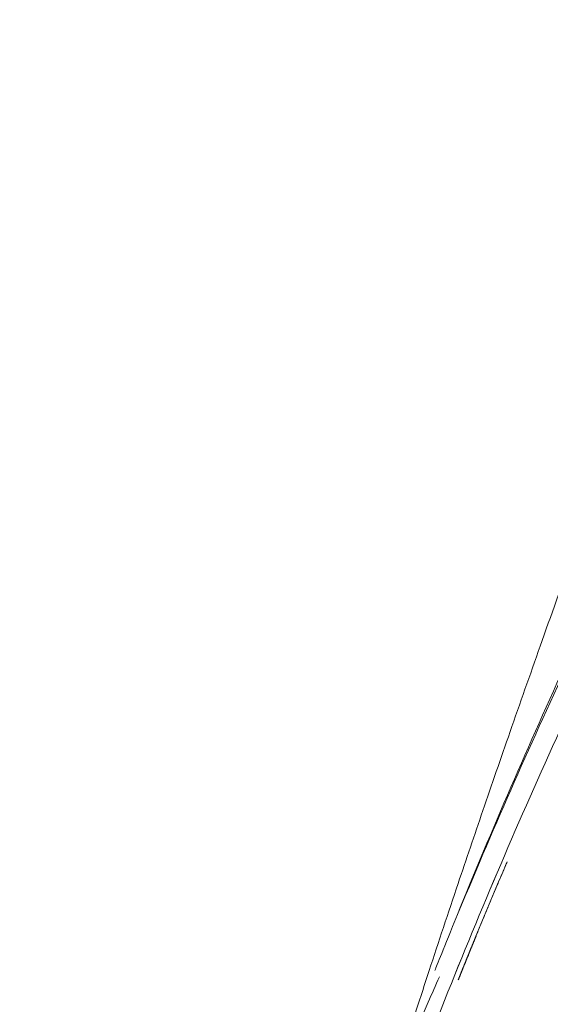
# Model space of a CAD drawing. Header units: millimetres. Extents: x 0 to 594, y 0 to 420.
# Tile 411 of 656: x 420.65 to 421.7, y 163.32 to 165.28. Entities that reach past the tile are written whole.
import ezdxf

# ---------------------------------------------------------------- set-up
doc = ezdxf.new("R2010")
doc.units = ezdxf.units.MM
doc.layers.add('1', color=7, linetype='Continuous', true_color=0xffffff)

msp = doc.modelspace()

# ---------------------------------------------------------------- linework, layer by layer
at = {"layer": '1', "color": 155, "linetype": 'Continuous', "lineweight": 18}
for points, degree, knots in [([(427.0609, 172.1184), (426.9587, 172.023), (426.7329, 171.8091), (426.3101, 171.3928), (425.8716, 170.938), (425.3722, 170.3882), (424.9821, 169.9287), (424.6937, 169.5711), (424.5121, 169.3387), (424.3616, 169.1406), (424.2353, 168.9705), (424.1032, 168.7887), (423.9439, 168.5637), (423.7479, 168.2766), (423.5312, 167.9447), (423.3211, 167.6058), (423.1241, 167.2712), (422.9491, 166.9589), (422.7909, 166.6619), (422.6583, 166.4013), (422.5527, 166.185), (422.4725, 166.0151), (422.4081, 165.8753), (422.3562, 165.7598), (422.2887, 165.6068), (422.2076, 165.4163), (422.122, 165.2045), (422.0413, 164.9979), (421.9646, 164.7977), (421.89, 164.5993), (421.8173, 164.4025), (421.7487, 164.2138), (421.6853, 164.0365), (421.6255, 163.8662), (421.5715, 163.7096), (421.5178, 163.5514), (421.4655, 163.3936), (421.4149, 163.2377), (421.3717, 163.1011), (421.3346, 162.9811), (421.3027, 162.8756), (421.2739, 162.7784), (421.2481, 162.6893), (421.2239, 162.6038), (421.1874, 162.4729), (421.1452, 162.3145), (421.1035, 162.1495), (421.0721, 162.0202), (421.0554, 161.9445), (421.0473, 161.9013), (421.0442, 161.8815), (421.0431, 161.8723), (421.0428, 161.8695)], 3, [0, 0, 0, 0, 0.014226, 0.030268, 0.058986, 0.087709, 0.11712, 0.130884, 0.142908, 0.153123, 0.161529, 0.169244, 0.180866, 0.194752, 0.210902, 0.228476, 0.242569, 0.25691, 0.270511, 0.282108, 0.291854, 0.299522, 0.305153, 0.310522, 0.316611, 0.330669, 0.34749, 0.364798, 0.384286, 0.406006, 0.429964, 0.456657, 0.484408, 0.511013, 0.536434, 0.560668, 0.590611, 0.618519, 0.644392, 0.665774, 0.685534, 0.703673, 0.720191, 0.735096, 0.749509, 0.792964, 0.839045, 0.887763, 0.939122, 0.963039, 0.987483, 1, 1, 1, 1]), ([(427.5249, 148.1682), (426.6942, 148.5539), (424.9578, 149.7141), (423.3037, 151.3682), (422.0041, 153.3131), (421.109, 155.4742), (420.6526, 157.7685), (420.6526, 160.1076), (421.109, 162.4019), (422.0041, 164.563), (423.3037, 166.5079), (424.9577, 168.162), (426.6942, 169.3222), (427.5249, 169.7079)], 2, [0, 0, 0, 0.067892, 0.154314, 0.240735, 0.327157, 0.413578, 0.5, 0.586421, 0.672842, 0.759264, 0.845685, 0.932107, 1, 1, 1]), ([(427.5249, 148.1682), (426.6942, 148.5539), (424.9578, 149.7141), (423.3037, 151.3682), (422.0041, 153.3131), (421.109, 155.4742), (420.6526, 157.7685), (420.6526, 160.1076), (421.109, 162.4019), (422.0041, 164.563), (423.3037, 166.5079), (424.9577, 168.162), (426.4392, 169.1519), (426.9779, 169.4366)], 2, [0, 0, 0, 0.069467, 0.157892, 0.246316, 0.334741, 0.423166, 0.51159, 0.600015, 0.68844, 0.776864, 0.865289, 0.953714, 1, 1, 1]), ([(421.6191, 163.6062), (421.6186, 163.605), (421.6165, 163.6), (421.6128, 163.5914), (421.6081, 163.5803), (421.6035, 163.5693), (421.5988, 163.5583), (421.5942, 163.5472), (421.5895, 163.5362), (421.5849, 163.5251), (421.5803, 163.5141), (421.5757, 163.503), (421.5711, 163.492), (421.5665, 163.4809), (421.562, 163.4698), (421.5589, 163.4625), (421.5574, 163.4588)], 3, [0, 0, 0, 0, 0.025855, 0.100789, 0.175723, 0.250657, 0.325592, 0.400526, 0.47546, 0.550394, 0.625329, 0.700263, 0.775197, 0.850131, 0.925066, 1, 1, 1, 1]), ([(421.619, 163.6059), (421.6161, 163.5992), (421.5953, 163.5502), (421.575, 163.5012), (421.5574, 163.4588)], 3, [0, 0, 0, 0, 0.136442, 1, 1, 1, 1]), ([(421.5574, 163.4588), (421.5573, 163.4583), (421.5569, 163.4575), (421.5564, 163.4562), (421.5558, 163.4549), (421.5553, 163.4536), (421.5548, 163.4523), (421.5543, 163.4511), (421.5538, 163.4498), (421.5533, 163.4486), (421.5528, 163.4474), (421.5523, 163.4462), (421.5518, 163.4449), (421.5513, 163.4437), (421.5508, 163.4426), (421.5503, 163.4414), (421.5498, 163.4402), (421.5494, 163.4391), (421.5489, 163.4379), (421.5484, 163.4368), (421.548, 163.4356), (421.5475, 163.4345), (421.5471, 163.4334), (421.5466, 163.4323), (421.5462, 163.4312), (421.5457, 163.4301), (421.5453, 163.4291), (421.5449, 163.428), (421.5444, 163.427), (421.544, 163.4259), (421.5436, 163.4249), (421.5432, 163.4239), (421.5428, 163.4229), (421.5424, 163.4219), (421.5419, 163.4209), (421.5416, 163.4199), (421.5412, 163.4189), (421.5408, 163.4179), (421.5404, 163.417), (421.54, 163.4161), (421.5396, 163.4151), (421.5392, 163.4142), (421.5389, 163.4133), (421.5385, 163.4124), (421.5381, 163.4115), (421.5378, 163.4106), (421.5374, 163.4097), (421.5371, 163.4089), (421.5367, 163.408), (421.5364, 163.4072), (421.5361, 163.4063), (421.5357, 163.4055), (421.5354, 163.4047), (421.5351, 163.4039), (421.5348, 163.4031), (421.5344, 163.4023), (421.5341, 163.4016), (421.5338, 163.4008), (421.5335, 163.4), (421.5332, 163.3993), (421.5329, 163.3986), (421.5326, 163.3978), (421.5323, 163.3971), (421.532, 163.3964), (421.5318, 163.3957), (421.5315, 163.395), (421.5312, 163.3944), (421.531, 163.3937), (421.5307, 163.3931), (421.5304, 163.3924), (421.5302, 163.3918), (421.5299, 163.3912), (421.5297, 163.3905), (421.5294, 163.3899), (421.5292, 163.3893), (421.529, 163.3888), (421.5287, 163.3882), (421.5285, 163.3876), (421.5283, 163.3871), (421.5281, 163.3865), (421.5278, 163.386), (421.5276, 163.3855), (421.5274, 163.3849), (421.5272, 163.3844), (421.527, 163.3839), (421.5268, 163.3835), (421.5266, 163.383), (421.5264, 163.3825), (421.5263, 163.3821), (421.5261, 163.3816), (421.5259, 163.3812), (421.5257, 163.3808), (421.5256, 163.3803), (421.5254, 163.3799), (421.5253, 163.3795), (421.5251, 163.3792), (421.5249, 163.3788), (421.5248, 163.3784), (421.5247, 163.3781), (421.5245, 163.3777), (421.5244, 163.3774), (421.5243, 163.3771), (421.5241, 163.3767), (421.524, 163.3764), (421.5239, 163.3762), (421.5238, 163.3759), (421.5237, 163.3756), (421.5236, 163.3753), (421.5235, 163.3751), (421.5234, 163.3748), (421.5233, 163.3746), (421.5232, 163.3744), (421.5231, 163.3742), (421.523, 163.374), (421.5229, 163.3738), (421.5229, 163.3736), (421.5228, 163.3734), (421.5227, 163.3732), (421.5227, 163.3731), (421.5226, 163.3729), (421.5225, 163.3728), (421.5225, 163.3727), (421.5224, 163.3726), (421.5224, 163.3725), (421.5224, 163.3724), (421.5223, 163.3723), (421.5223, 163.3722), (421.5223, 163.3721), (421.5223, 163.3721), (421.5222, 163.372), (421.5222, 163.372), (421.5222, 163.372), (421.5222, 163.372), (421.5222, 163.372)], 3, [0, 0, 0, 0, 0.007585, 0.015169, 0.022754, 0.030338, 0.037922, 0.045506, 0.05309, 0.060674, 0.068257, 0.075841, 0.083424, 0.091007, 0.098591, 0.106174, 0.113757, 0.12134, 0.128923, 0.136506, 0.144089, 0.151672, 0.159255, 0.166838, 0.174421, 0.182003, 0.189586, 0.197169, 0.204752, 0.212335, 0.219918, 0.227501, 0.235084, 0.242667, 0.25025, 0.257833, 0.265417, 0.273, 0.280583, 0.288167, 0.29575, 0.303333, 0.310917, 0.318501, 0.326084, 0.333668, 0.341252, 0.348836, 0.35642, 0.364004, 0.371588, 0.379172, 0.386757, 0.394341, 0.401926, 0.40951, 0.417095, 0.42468, 0.432264, 0.439849, 0.447434, 0.455019, 0.462605, 0.47019, 0.477775, 0.485361, 0.492946, 0.500532, 0.508117, 0.515703, 0.523289, 0.530875, 0.538461, 0.546047, 0.553633, 0.561219, 0.568805, 0.576391, 0.583978, 0.591564, 0.59915, 0.606737, 0.614323, 0.62191, 0.629497, 0.637083, 0.64467, 0.652257, 0.659843, 0.66743, 0.675017, 0.682604, 0.690191, 0.697778, 0.705365, 0.712951, 0.720538, 0.728125, 0.735712, 0.743299, 0.750886, 0.758473, 0.76606, 0.773647, 0.781234, 0.78882, 0.796407, 0.803994, 0.811581, 0.819168, 0.826754, 0.834341, 0.841927, 0.849514, 0.857101, 0.864687, 0.872273, 0.87986, 0.887446, 0.895032, 0.902618, 0.910204, 0.91779, 0.925376, 0.932962, 0.940547, 0.948133, 0.955719, 0.963304, 0.970889, 0.978474, 0.98606, 1, 1, 1, 1]), ([(421.5574, 163.4588), (421.5549, 163.4526), (421.5498, 163.4402), (421.5433, 163.4242), (421.5376, 163.4103), (421.5329, 163.3985), (421.529, 163.3888), (421.5259, 163.3813), (421.5238, 163.3759), (421.5225, 163.3726), (421.5223, 163.3722), (421.5222, 163.372)], 3, [0, 0, 0, 0, 0.111092, 0.222171, 0.333257, 0.444358, 0.555477, 0.66661, 0.777748, 0.888881, 1, 1, 1, 1]), ([(421.5424, 163.4215), (421.5429, 163.4227), (421.5478, 163.4349), (421.553, 163.4478), (421.5577, 163.4593), (421.5579, 163.4599)], 3, [0, 0, 0, 0, 0.094593, 0.949051, 1, 1, 1, 1]), ([(421.5304, 163.3913), (421.5305, 163.3916), (421.5344, 163.4017), (421.5385, 163.4117), (421.5424, 163.4214)], 3, [0, 0, 0, 0, 0.030662, 1, 1, 1, 1]), ([(421.3767, 163.1135), (421.4025, 163.182), (421.437, 163.2693), (421.4773, 163.3612), (421.4849, 163.3782)], 3, [0, 0, 0, 0, 0.817494, 1, 1, 1, 1]), ([(421.5223, 163.3722), (421.5226, 163.3729), (421.5232, 163.3742), (421.524, 163.3762), (421.5249, 163.3782), (421.5259, 163.3805), (421.5269, 163.3829), (421.5278, 163.3851), (421.5284, 163.3864), (421.5285, 163.3868)], 3, [0, 0, 0, 0, 0.138157, 0.276317, 0.414473, 0.552626, 0.736835, 0.921044, 1, 1, 1, 1])]:
    msp.add_open_spline(points, degree=degree, knots=knots, dxfattribs=at)
for points in [[(421.5199, 163.4999), (421.589, 163.6703), (421.6623, 163.8399), (421.7397, 164.0083)], [(421.7339, 163.986), (421.6554, 163.8177), (421.5811, 163.6481), (421.5112, 163.4778)], [(421.5112, 163.4778), (421.4874, 163.4198), (421.4758, 163.3905), (421.4758, 163.3906)], [(421.5222, 163.372), (421.5222, 163.3721), (421.5223, 163.3721), (421.5223, 163.3722)], [(421.5222, 163.372), (421.5222, 163.3721), (421.5223, 163.3721), (421.5223, 163.3722)]]:
    msp.add_open_spline(points, degree=3, dxfattribs=at)

doc.saveas('drawing.dxf')
